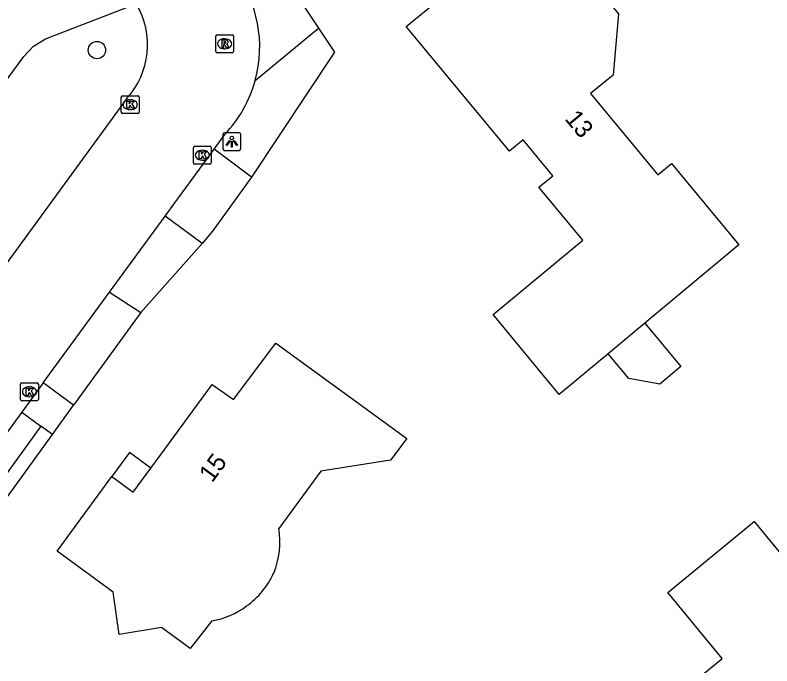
# Model space of a CAD drawing. Extents: x 157321 to 158827, y 386650 to 388532.
# Drawn here: x 158197.2 to 158239.72, y 387350.13 to 387386.69 of the extents above; entities that cross this region are included whole.
import ezdxf

# ---------------------------------------------------------------- set-up
doc = ezdxf.new("R2010")
doc.units = 0
for name, color, linetype in [('IMGEO_Berm_groen', 7, 'Continuous'), ('IMGEO_Boom', 7, 'Continuous'), ('IMGEO_Haag', 7, 'Continuous'), ('IMGEO_Kolk', 7, 'Continuous'), ('IMGEO_Lichtpunt', 7, 'Continuous'), ('IMGEO_Pand', 7, 'Continuous'), ('IMGEO_Pand_nummerreeks', 7, 'Continuous'), ('IMGEO_Pand_overbouw', 7, 'Continuous'), ('IMGEO_Rijbaan_lokaal_gesloten', 7, 'Continuous'), ('IMGEO_Rijbaan_lokaal_open', 7, 'Continuous'), ('IMGEO_Rioolput', 7, 'Continuous'), ('IMGEO_Voetpad_halfverhard', 7, 'Continuous'), ('IMGEO_Voetpad_open', 7, 'Continuous')]:
    doc.layers.add(name, color=color, linetype=linetype)

msp = doc.modelspace()

# ---------------------------------------------------------------- linework, layer by layer
at = {"layer": 'IMGEO_Berm_groen'}
for points in [[(158214.258, 387385.961), (158215.151, 387384.618), (158210.481, 387377.588)], [(158204.261, 387369.99), (158200.49, 387364.779)]]:
    msp.add_lwpolyline(points, dxfattribs=at)
at = {"layer": 'IMGEO_Boom'}
msp.add_circle((158201.802, 387384.729), 0.489, dxfattribs=at)
at = {"layer": 'IMGEO_Haag'}
for points in [[(158198.648, 387363.6), (158190.222, 387351.954), (158190.112, 387351.419), (158189.929, 387350.52), (158190.002, 387349.549), (158190.27, 387348.715), (158190.663, 387348.093), (158191.286, 387347.42), (158221.468, 387335.75), (158224.678, 387334.785), (158228.333, 387334.204), (158230.965, 387334.102), (158233.65, 387334.171), (158236.804, 387334.788), (158239.751, 387335.611), (158242.467, 387336.85), (158244.507, 387338.024), (158246.119, 387339.14), (158247.61, 387340.339), (158248.337, 387340.924)], [(158247.833, 387341.545), (158247.108, 387340.962), (158245.64, 387339.781), (158244.079, 387338.701), (158242.101, 387337.562), (158239.476, 387336.365), (158236.619, 387335.567), (158233.562, 387334.969), (158230.97, 387334.902), (158228.412, 387335.002), (158224.857, 387335.567), (158221.728, 387336.507), (158191.747, 387348.099), (158191.3, 387348.582), (158191.001, 387349.056), (158190.793, 387349.704), (158190.735, 387350.469), (158190.896, 387351.259), (158190.971, 387351.625), (158199.296, 387363.13)]]:
    msp.add_lwpolyline(points, dxfattribs=at)
at = {"layer": 'IMGEO_Kolk'}
for p, q in [((158203.168, 387381.237), (158203.168, 387382.089)), ((158203.243, 387382.163), (158204.095, 387382.163)), ((158203.656, 387381.943), (158203.681, 387381.943)), ((158204.169, 387382.089), (158204.169, 387381.237)), ((158204.095, 387381.163), (158203.243, 387381.163)), ((158203.679, 387381.383), (158203.654, 387381.383)), ((158207.299, 387379.325), (158208.151, 387379.325)), ((158207.224, 387378.399), (158207.224, 387379.251)), ((158207.712, 387379.105), (158207.737, 387379.105)), ((158208.225, 387379.251), (158208.225, 387378.399)), ((158207.735, 387378.545), (158207.71, 387378.545)), ((158208.151, 387378.325), (158207.299, 387378.325)), ((158197.51, 387365.106), (158197.51, 387365.958)), ((158197.585, 387366.032), (158198.437, 387366.032)), ((158197.998, 387365.812), (158198.023, 387365.812)), ((158198.511, 387365.958), (158198.511, 387365.106)), ((158198.437, 387365.032), (158197.585, 387365.032)), ((158198.021, 387365.252), (158197.996, 387365.252))]:
    msp.add_line(p, q, dxfattribs=at)
for points in [[(158203.168, 387381.237), (158203.168, 387382.089)], [(158203.243, 387382.163), (158204.095, 387382.163)], [(158204.169, 387382.089), (158204.169, 387381.237)], [(158203.489, 387381.863), (158203.612, 387381.863), (158203.612, 387381.712), (158203.742, 387381.863), (158203.906, 387381.863), (158203.76, 387381.712), (158203.913, 387381.463), (158203.761, 387381.463), (158203.676, 387381.627), (158203.612, 387381.56), (158203.612, 387381.463), (158203.489, 387381.463), (158203.489, 387381.863)], [(158204.095, 387381.163), (158203.243, 387381.163)], [(158207.299, 387379.325), (158208.151, 387379.325)], [(158207.224, 387378.399), (158207.224, 387379.251)], [(158207.545, 387379.025), (158207.668, 387379.025), (158207.668, 387378.874), (158207.798, 387379.025), (158207.962, 387379.025), (158207.816, 387378.874), (158207.969, 387378.625), (158207.817, 387378.625), (158207.732, 387378.789), (158207.668, 387378.722), (158207.668, 387378.625), (158207.545, 387378.625), (158207.545, 387379.025)], [(158208.225, 387379.251), (158208.225, 387378.399)], [(158208.151, 387378.325), (158207.299, 387378.325)], [(158197.51, 387365.106), (158197.51, 387365.958)], [(158197.585, 387366.032), (158198.437, 387366.032)], [(158197.831, 387365.732), (158197.954, 387365.732), (158197.954, 387365.581), (158198.084, 387365.732), (158198.248, 387365.732), (158198.102, 387365.581), (158198.255, 387365.332), (158198.103, 387365.332), (158198.018, 387365.496), (158197.954, 387365.429), (158197.954, 387365.332), (158197.831, 387365.332), (158197.831, 387365.732)], [(158198.511, 387365.958), (158198.511, 387365.106)], [(158198.437, 387365.032), (158197.585, 387365.032)]]:
    msp.add_lwpolyline(points, dxfattribs=at)
for centre, start, end in [((158203.245, 387382.087), 91.552, 178.448), ((158203.245, 387382.087), 91.552, 178.448), ((158204.093, 387382.087), 1.552, 88.448), ((158204.093, 387382.087), 1.552, 88.448), ((158203.245, 387381.239), 181.552, 268.448), ((158203.245, 387381.239), 181.552, 268.448), ((158204.093, 387381.239), 271.552, 358.448), ((158204.093, 387381.239), 271.552, 358.448), ((158207.301, 387379.249), 91.552, 178.448), ((158207.301, 387379.249), 91.552, 178.448), ((158208.149, 387379.249), 1.552, 88.448), ((158208.149, 387379.249), 1.552, 88.448), ((158207.301, 387378.401), 181.552, 268.448), ((158207.301, 387378.401), 181.552, 268.448), ((158208.149, 387378.401), 271.552, 358.448), ((158208.149, 387378.401), 271.552, 358.448), ((158197.587, 387365.956), 91.552, 178.448), ((158197.587, 387365.956), 91.552, 178.448), ((158198.435, 387365.956), 1.552, 88.448), ((158198.435, 387365.956), 1.552, 88.448), ((158197.587, 387365.108), 181.552, 268.448), ((158197.587, 387365.108), 181.552, 268.448), ((158198.435, 387365.108), 271.552, 358.448), ((158198.435, 387365.108), 271.552, 358.448)]:
    msp.add_arc(centre, 0.0765, start, end, dxfattribs=at)
for centre, major_axis, ratio, start_param, end_param in [((158203.655, 387381.663), (-0.387, 0.002), 0.722429, 4.712389, 7.853982), ((158203.68, 387381.663), (-0.39, 0.002), 0.717154, 1.570796, 4.712389), ((158207.711, 387378.825), (-0.387, 0.002), 0.722429, 4.712389, 7.853982), ((158207.736, 387378.825), (-0.39, 0.002), 0.717154, 1.570796, 4.712389), ((158197.997, 387365.532), (-0.387, 0.002), 0.722429, 4.712389, 7.853982), ((158198.022, 387365.532), (-0.39, 0.002), 0.717154, 1.570796, 4.712389)]:
    msp.add_ellipse(centre, major_axis=major_axis, ratio=ratio, start_param=start_param, end_param=end_param, dxfattribs=at)
at = {"layer": 'IMGEO_Lichtpunt'}
for p, q in [((158208.881, 387379.991), (158208.881, 387379.184)), ((158208.881, 387379.991), (158208.881, 387379.184)), ((158209.783, 387380.086), (158208.975, 387380.086)), ((158209.783, 387380.086), (158208.975, 387380.086)), ((158209.877, 387379.184), (158209.877, 387379.991)), ((158209.877, 387379.184), (158209.877, 387379.991)), ((158208.975, 387379.09), (158209.783, 387379.09)), ((158208.975, 387379.09), (158209.783, 387379.09))]:
    msp.add_line(p, q, dxfattribs=at)
for points in [[(158209.255, 387379.655), (158209.294, 387379.627), (158209.106, 387379.365), (158209.068, 387379.392), (158209.255, 387379.655)], [(158209.357, 387379.607), (158209.404, 387379.607), (158209.404, 387379.285), (158209.357, 387379.285), (158209.357, 387379.607)], [(158209.467, 387379.627), (158209.505, 387379.654), (158209.692, 387379.392), (158209.653, 387379.364), (158209.467, 387379.627)]]:
    msp.add_lwpolyline(points, dxfattribs=at)
msp.add_circle((158209.38, 387379.789), 0.0994, dxfattribs=at)
for centre, start, end in [((158208.975, 387379.991), 90, 180), ((158208.975, 387379.991), 90, 180), ((158209.783, 387379.991), 0, 90), ((158209.783, 387379.991), 0, 90), ((158208.975, 387379.184), 180, 270), ((158208.975, 387379.184), 180, 270), ((158209.783, 387379.184), 270, 0), ((158209.783, 387379.184), 270, 360)]:
    msp.add_arc(centre, 0.0946, start, end, dxfattribs=at)
at = {"layer": 'IMGEO_Pand'}
for points in [[(158230.522, 387367.671), (158227.773, 387365.383), (158224.056, 387369.877), (158229.103, 387374.052), (158226.637, 387377.034), (158227.409, 387377.673), (158225.745, 387379.684), (158224.973, 387379.046), (158219.18, 387386.05), (158223.04, 387389.229), (158245.25, 387407.52), (158248.7, 387403.34), (158230.1, 387387.99), (158231.11, 387386.76), (158230.81, 387383.32), (158229.54, 387382.3), (158233.32, 387377.727), (158234.09, 387378.363), (158237.87, 387373.79), (158232.807, 387369.574), (158232.586, 387369.39)], [(158232.586, 387369.39), (158234.609, 387366.96), (158233.417, 387365.968), (158231.683, 387366.276), (158230.522, 387367.671)], [(158232.586, 387369.39), (158230.522, 387367.671)], [(158208.25, 387352.66), (158207.03, 387351.11), (158205.43, 387352.29), (158203.05, 387351.9), (158202.72, 387354.28), (158199.566, 387356.583), (158202.631, 387360.774), (158203.842, 387359.884), (158204.834, 387361.239), (158205.622, 387362.315), (158208.278, 387365.942), (158209.478, 387365.092), (158211.861, 387368.269), (158215.9, 387365.324), (158219.21, 387362.91)], [(158219.21, 387362.91), (158218.29, 387361.69), (158214.38, 387361.08), (158212.02, 387357.85)], [(158238.73, 387358.251), (158248.035, 387346.938), (158245.068, 387344.489), (158243.553, 387346.325), (158241.524, 387344.657), (158241.234, 387344.419), (158238.895, 387342.495), (158234.15, 387348.26), (158236.937, 387350.552), (158233.883, 387354.265), (158238.73, 387358.251)]]:
    msp.add_lwpolyline(points, dxfattribs=at)
for centre, radius, start, end in [((158207.462, 387357.105), 4.619, 337.5351, 9.2837), ((158207.501, 387357.285), 4.655, 305.5854, 335.2953), ((158207.538, 387357.027), 4.425, 279.2544, 307.1428)]:
    msp.add_arc(centre, radius, start, end, dxfattribs=at)
at = {"layer": 'IMGEO_Pand_overbouw'}
msp.add_lwpolyline([(158204.834, 387361.239), (158203.621, 387362.126), (158202.631, 387360.774), (158203.842, 387359.884)], close=True, dxfattribs=at)
at = {"layer": 'IMGEO_Rijbaan_lokaal_gesloten'}
for points in [[(158203.469, 387381.991), (158182.001, 387352.593), (158181.099, 387351.724)], [(158208.384, 387379.171), (158208.98, 387379.987)], [(158205.629, 387375.403), (158206.168, 387376.14), (158208.384, 387379.171)], [(158202.504, 387371.127), (158205.629, 387375.403)], [(158198.783, 387366.036), (158202.504, 387371.127)], [(158198.783, 387366.036), (158197.572, 387364.38)], [(158197.572, 387364.38), (158188.275, 387351.66)]]:
    msp.add_lwpolyline(points, dxfattribs=at)
for centre, radius, start, end in [((158203.767, 387384.895), 7.178, 344.8774, 36.5095), ((158200.138, 387385.023), 4.504, 317.6921, 30.6739), ((158203.746, 387384.949), 7.213, 316.5296, 344.5025)]:
    msp.add_arc(centre, radius, start, end, dxfattribs=at)
at = {"layer": 'IMGEO_Rijbaan_lokaal_open'}
for points in [[(158210.955, 387390.929), (158214.258, 387385.961)], [(158210.696, 387383.022), (158214.258, 387385.961)], [(158210.481, 387377.588), (158208.384, 387379.171)], [(158210.481, 387377.588), (158208.301, 387374.557), (158207.705, 387373.862)], [(158207.705, 387373.862), (158205.629, 387375.403)], [(158207.705, 387373.862), (158204.261, 387369.99)], [(158202.504, 387371.127), (158204.261, 387369.99)]]:
    msp.add_lwpolyline(points, dxfattribs=at)
at = {"layer": 'IMGEO_Rioolput'}
for p, q in [((158208.474, 387384.657), (158208.474, 387385.509)), ((158208.549, 387385.583), (158209.401, 387385.583)), ((158208.962, 387385.363), (158208.987, 387385.363)), ((158209.475, 387385.509), (158209.475, 387384.657)), ((158209.401, 387384.583), (158208.549, 387384.583)), ((158208.985, 387384.803), (158208.96, 387384.803))]:
    msp.add_line(p, q, dxfattribs=at)
for points in [[(158208.474, 387384.657), (158208.474, 387385.509)], [(158208.549, 387385.583), (158209.401, 387385.583)], [(158209.063, 387385.281), (158208.811, 387385.283), (158208.811, 387384.883)], [(158209.475, 387385.509), (158209.475, 387384.657)], [(158208.811, 387384.883), (158208.935, 387384.883), (158208.935, 387385.045), (158208.946, 387385.045)], [(158208.989, 387385.202), (158208.935, 387385.202), (158208.935, 387385.121)], [(158208.935, 387385.121), (158208.987, 387385.121)], [(158208.993, 387385.016), (158209.064, 387384.883), (158209.204, 387384.883), (158209.139, 387385.009)], [(158209.401, 387384.583), (158208.549, 387384.583)]]:
    msp.add_lwpolyline(points, dxfattribs=at)
for centre, radius, start, end in [((158208.551, 387385.507), 0.0765, 91.552, 178.448), ((158208.551, 387385.507), 0.0765, 91.552, 178.448), ((158209.062, 387385.171), 0.109, 350.3612, 89.416), ((158209.399, 387385.507), 0.0765, 1.552, 88.448), ((158209.399, 387385.507), 0.0765, 1.552, 88.448), ((158208.945, 387384.992), 0.0533, 26.0293, 88.6989), ((158208.971, 387385.31), 0.19, 274.7715, 282.9687), ((158208.995, 387385.106), 0.0964, 77.0061, 93.1865), ((158209.009, 387385.163), 0.0378, 276.6634, 79.6772), ((158209.06, 387385.171), 0.112, 277.5842, 350.9817), ((158209.044, 387384.956), 0.108, 29.5134, 73.7905), ((158208.551, 387384.659), 0.0765, 181.552, 268.448), ((158208.551, 387384.659), 0.0765, 181.552, 268.448), ((158209.399, 387384.659), 0.0765, 271.552, 358.448), ((158209.399, 387384.659), 0.0765, 271.552, 358.448)]:
    msp.add_arc(centre, radius, start, end, dxfattribs=at)
for centre, major_axis, ratio, start_param, end_param in [((158208.961, 387385.083), (-0.387, 0.002), 0.722429, 4.712389, 7.853982), ((158208.986, 387385.083), (-0.39, 0.002), 0.717154, 1.570796, 4.712389)]:
    msp.add_ellipse(centre, major_axis=major_axis, ratio=ratio, start_param=start_param, end_param=end_param, dxfattribs=at)
at = {"layer": 'IMGEO_Voetpad_halfverhard'}
msp.add_lwpolyline([(158179.918, 387360.167), (158197.687, 387384.371), (158198.232, 387384.942), (158198.906, 387385.354), (158204.012, 387387.321)], dxfattribs=at)
at = {"layer": 'IMGEO_Voetpad_open'}
for points in [[(158200.49, 387364.779), (158198.783, 387366.036)], [(158199.296, 387363.13), (158200.49, 387364.779)], [(158197.572, 387364.38), (158198.648, 387363.6)], [(158199.296, 387363.13), (158198.648, 387363.6)]]:
    msp.add_lwpolyline(points, dxfattribs=at)

# ---------------------------------------------------------------- texts
at = {"layer": 'IMGEO_Pand_nummerreeks'}
for s, rotation, p in [('13', 309.6084, (158228.05, 387380.851)), ('15', 53.7835, (158208.272, 387360.382))]:
    msp.add_text(s, height=1, rotation=rotation, dxfattribs=at).set_placement(p)

doc.saveas('drawing.dxf')
